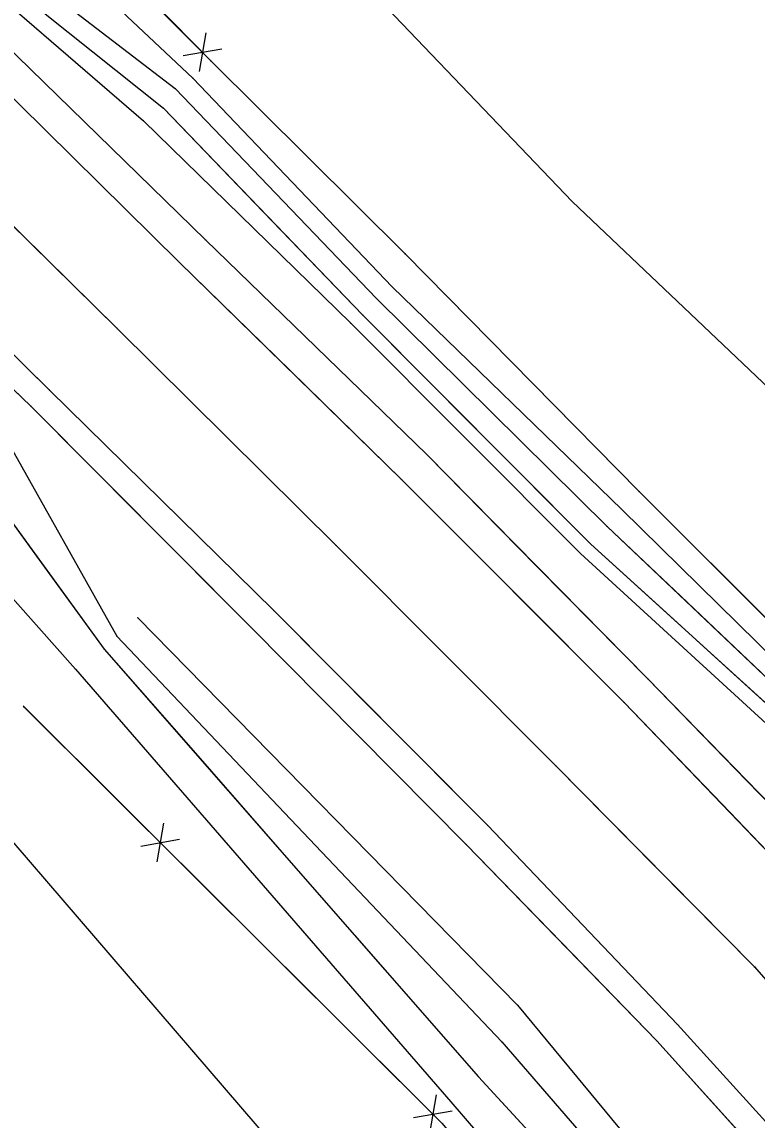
# Model space of a CAD drawing. Extents: x -99999 to 591807, y -99999 to 347168.
# Drawn here: x 588371.1 to 588464.9, y 346035.5 to 346175.5 of the extents above; entities that cross this region are included whole.
import ezdxf

# ---------------------------------------------------------------- set-up
doc = ezdxf.new("R2010")
doc.units = 0
for name, color, linetype in [('S_BREAKLINE', 7, 'Continuous'), ('S_DITCHLINE', 7, 'Continuous'), ('S_EDGE_PAVEMENT', 7, 'Continuous'), ('S_FENCE', 7, 'Continuous'), ('S_GRD_PT_SYM', 7, 'Continuous'), ('S_MSC_PT_SYM', 7, 'Continuous'), ('S_PAVEMENT_CROWN', 7, 'Continuous'), ('S_RDW_PT_SYM', 7, 'Continuous'), ('S_SHOULDER', 7, 'Continuous'), ('S_UTL_PT_SYM', 7, 'Continuous'), ('S_WATER_UTILITIES', 7, 'Continuous')]:
    doc.layers.add(name, color=color, linetype=linetype)

msp = doc.modelspace()

# ---------------------------------------------------------------- linework, layer by layer
at = {"layer": 'S_BREAKLINE'}
for points in [[(587985.01, 346494.14), (588043.41, 346436.28), (588108.56, 346374.61), (588173.85, 346311.36), (588242.38, 346247.25), (588302.7, 346186.99), (588369.16, 346122.22), (588383.21, 346097.17), (588432.31, 346045.45), (588485.71, 345983.72), (588533.05, 345919.6)], [(587978.95, 346487.85), (588038.25, 346431.02), (588103.62, 346368.92), (588168.93, 346306.43), (588238, 346241.18), (588296.13, 346179.85), (588360.54, 346112.54), (588377.94, 346092.95), (588425.83, 346037.79), (588477.63, 345977.56), (588525.63, 345916.46)], [(588270.95, 346334.36), (588298.93, 346309.42), (588316.92, 346271.71), (588387.51, 346208.81), (588441.3, 346152.59), (588498.26, 346098.51), (588551.79, 346050.32), (588556.5, 346044.43)], [(588267.58, 346315.92), (588265.42, 346299.16), (588287.03, 346278.58), (588316.87, 346248.58), (588343.92, 346221.84), (588373.42, 346192.77), (588395.23, 346170.53), (588420.01, 346145.89), (588449.8, 346115.64), (588486.71, 346078.8), (588522.48, 346044.9), (588554.84, 346014.16), (588576.03, 345995.15)], [(588258.5, 346291), (588282.77, 346274.06), (588314.17, 346244.77), (588341.56, 346217.86), (588369.12, 346190.73), (588392.9, 346168.32), (588418.34, 346141.71), (588447.62, 346113.3), (588484.57, 346077), (588520.03, 346043.23), (588550.34, 346012.54), (588575.48, 345989.74), (588578.82, 345983.15)], [(588254.07, 346286.79), (588276.18, 346265.98), (588307.66, 346237.58), (588332.89, 346212.93), (588360.88, 346185.11), (588386.62, 346162.85), (588413.05, 346137.05), (588442.35, 346107.7), (588480.66, 346072.64), (588515.17, 346038.54), (588542.87, 346006.76), (588564.23, 345981.49), (588590.98, 345941.88), (588596.77, 345935.72)], [(588385.89, 346099.49), (588434.33, 346050.09), (588488.19, 345985), (588534.14, 345921.93), (588557.21, 345880.78)], [(588371.31, 346088.23), (588424.67, 346035.08), (588474.66, 345975.57), (588519.64, 345917), (588543.78, 345873.69), (588556.07, 345830.32), (588568.14, 345754.68), (588580.5, 345687.82), (588596.62, 345589.43), (588615.14, 345523.2)]]:
    msp.add_lwpolyline(points, dxfattribs=at)
at = {"layer": 'S_DITCHLINE'}
for points in [[(587981.38, 346490.49), (588040.72, 346433.29), (588105.81, 346371.99), (588170.92, 346308.42), (588239.53, 346243.97), (588298.87, 346183.24), (588365.05, 346118.27), (588381.6, 346095.52), (588429.37, 346040.98), (588482.84, 345982.86), (588529.72, 345920.18), (588553, 345879.12), (588569.51, 345828.65), (588585.87, 345761.88), (588598.5, 345693.11), (588612.58, 345591.71), (588620.74, 345530.5), (588634.95, 345464.48), (588639.41, 345427.12), (588638.6, 345425.11)], [(588256.25, 346288.52), (588279.62, 346269.83), (588309.93, 346240.28), (588334.15, 346216.38), (588364.16, 346188.47), (588374.07, 346176.5), (588389.18, 346164.47), (588414.62, 346138.08), (588443.67, 346108.88), (588482.06, 346074.03), (588517.39, 346040.35), (588546.17, 346009.02), (588569.05, 345985.25), (588580.19, 345969.8), (588596.13, 345945.07), (588601.11, 345940.15)], [(588257.35, 346289.25), (588280.5, 346271.3), (588311.42, 346243.03), (588335.92, 346217.96), (588365.97, 346190.07), (588375.97, 346178.27), (588390.65, 346166.99), (588416.36, 346140.22), (588445.78, 346111.15), (588483.3, 346075.52), (588519.2, 346042.05), (588548.23, 346010.87), (588571.04, 345986.23), (588581.12, 345970.7), (588597.81, 345946.58), (588601.9, 345941.76), (588631.02, 345942.63), (588635.56, 345948.64), (588633.33, 345950.72), (588636.71, 345965.2), (588640.07, 345982.32), (588641.42, 345998.38)], [(588364.16, 346188.47), (588374.07, 346176.5), (588389.18, 346164.47), (588401.9, 346151.28), (588414.62, 346138.08), (588429.14, 346123.48), (588443.67, 346108.88), (588453.27, 346100.17), (588462.86, 346091.46), (588472.46, 346082.74), (588482.06, 346074.03), (588499.73, 346057.19), (588517.39, 346040.35), (588531.78, 346024.68), (588546.17, 346009.02), (588557.61, 345997.13), (588569.05, 345985.25), (588580.19, 345969.8), (588588.16, 345957.43), (588596.13, 345945.07), (588601.11, 345940.15)], [(588375.97, 346178.27), (588390.65, 346166.99), (588403.5, 346153.61), (588416.36, 346140.22), (588431.07, 346125.69), (588445.78, 346111.15), (588455.16, 346102.25), (588464.54, 346093.34), (588473.92, 346084.43), (588483.3, 346075.52), (588501.25, 346058.78), (588519.2, 346042.05), (588533.72, 346026.46), (588548.23, 346010.87), (588559.64, 345998.55), (588571.04, 345986.23), (588581.12, 345970.7), (588589.47, 345958.64), (588597.81, 345946.58), (588601.9, 345941.76)], [(588365.05, 346118.27), (588373.32, 346106.89), (588381.6, 346095.52), (588393.54, 346081.88), (588405.48, 346068.25), (588417.42, 346054.61), (588429.37, 346040.98), (588442.73, 346026.45), (588456.1, 346011.92), (588469.47, 345997.39), (588482.84, 345982.86), (588494.56, 345967.19), (588506.28, 345951.52), (588518, 345935.85), (588529.72, 345920.18)]]:
    msp.add_lwpolyline(points, dxfattribs=at)
at = {"layer": 'S_EDGE_PAVEMENT'}
for points in [[(588006.51, 346515.67), (588037.25, 346486.28), (588068.97, 346456.07), (588098.41, 346427.99), (588126.49, 346401.05), (588156.06, 346372.42), (588184.38, 346345.17), (588213.09, 346317.55), (588241.74, 346289.83), (588275.21, 346257.52), (588304.28, 346229.62), (588334.12, 346200.8), (588363.95, 346171.7), (588391.18, 346144.84), (588419.55, 346117.13), (588447.95, 346088.7), (588472.86, 346062.77), (588495.2, 346037.93), (588515.96, 346012.84), (588538.3, 345983.93), (588553.85, 345961.48), (588569.44, 345935.94), (588581.55, 345913.63)], [(587990.04, 346499.66), (588021.44, 346469.83), (588052.98, 346439.41), (588082.26, 346411.47), (588110.16, 346384.47), (588139.71, 346355.89), (588167.47, 346329.09), (588196.94, 346300.74), (588228.68, 346270.07), (588258.37, 346241.41), (588287.79, 346213.57), (588317.3, 346184.82), (588347.78, 346154.95), (588374.65, 346128.54), (588403.23, 346100.42), (588430.53, 346073), (588454.75, 346047.65), (588476.4, 346023.75), (588497.81, 345997.87), (588518.5, 345970.8), (588533.24, 345949.77), (588549.25, 345924.48)], [(588363.95, 346171.7), (588377.56, 346158.27), (588391.18, 346144.84), (588405.37, 346130.99), (588419.55, 346117.13), (588433.75, 346102.92), (588447.95, 346088.7), (588460.41, 346075.74), (588472.86, 346062.77), (588484.03, 346050.35), (588495.2, 346037.93), (588505.58, 346025.38), (588515.96, 346012.84), (588527.13, 345998.39), (588538.3, 345983.93), (588546.08, 345972.7), (588553.85, 345961.48), (588561.64, 345948.71), (588569.44, 345935.94), (588575.49, 345924.78), (588581.55, 345913.63)], [(588361.21, 346141.75), (588374.65, 346128.54), (588388.94, 346114.48), (588403.23, 346100.42), (588416.88, 346086.71), (588430.53, 346073), (588442.64, 346060.33), (588454.75, 346047.65), (588465.57, 346035.7), (588476.4, 346023.75), (588487.1, 346010.81), (588497.81, 345997.87), (588508.15, 345984.33), (588518.5, 345970.8), (588525.87, 345960.29), (588533.24, 345949.77), (588541.25, 345937.13), (588549.25, 345924.48)]]:
    msp.add_lwpolyline(points, dxfattribs=at)
at = {"layer": 'S_FENCE'}
for p, q in [((588343.91, 346221.84), (588395.23, 346170.53)), ((588394.58, 346174.08), (588393.71, 346169.16)), ((588391.68, 346171.19), (588396.61, 346172.05)), ((588395.23, 346170.53), (588419.99, 346145.91)), ((588419.99, 346145.91), (588449.84, 346115.61)), ((588449.84, 346115.61), (588486.71, 346078.8)), ((588371.38, 346088.15), (588424.67, 346035.08)), ((588389.19, 346073.3), (588388.33, 346068.37)), ((588386.3, 346070.4), (588391.22, 346071.27)), ((588423.96, 346038.67), (588423.11, 346033.74)), ((588421.07, 346035.77), (588426, 346036.65))]:
    msp.add_line(p, q, dxfattribs=at)
for points in [[(588362.17, 346203.58), (588392.62, 346173.14)], [(588395.23, 346170.53), (588419.99, 346145.91)], [(588419.99, 346145.91), (588449.84, 346115.61)], [(588449.84, 346115.61), (588486.71, 346078.8)], [(588371.38, 346088.15), (588387.18, 346072.41)], [(588390.34, 346069.26), (588421.95, 346037.78)]]:
    msp.add_lwpolyline(points, dxfattribs=at)
at = {"layer": 'S_GRD_PT_SYM'}
for points in [[(588395.23, 346170.53), (588395.27, 346170.56), (588395.23, 346170.53), (588395.2, 346170.56), (588395.23, 346170.53), (588395.2, 346170.49), (588395.23, 346170.53), (588395.27, 346170.49)], [(588392.9, 346168.32), (588392.93, 346168.35), (588392.9, 346168.32), (588392.86, 346168.35), (588392.9, 346168.32), (588392.86, 346168.28), (588392.9, 346168.32), (588392.93, 346168.28)], [(588390.65, 346166.99), (588390.68, 346167.03), (588390.65, 346166.99), (588390.61, 346167.03), (588390.65, 346166.99), (588390.61, 346166.96), (588390.65, 346166.99), (588390.68, 346166.96)], [(588389.18, 346164.47), (588389.21, 346164.5), (588389.18, 346164.47), (588389.14, 346164.5), (588389.18, 346164.47), (588389.14, 346164.43), (588389.18, 346164.47), (588389.21, 346164.43)], [(588386.62, 346162.85), (588386.66, 346162.89), (588386.62, 346162.85), (588386.59, 346162.89), (588386.62, 346162.85), (588386.59, 346162.82), (588386.62, 346162.85), (588386.66, 346162.82)], [(588441.3, 346152.59), (588441.33, 346152.63), (588441.3, 346152.59), (588441.26, 346152.62), (588441.3, 346152.59), (588441.26, 346152.55), (588441.3, 346152.59), (588441.33, 346152.55)], [(588420.01, 346145.89), (588420.05, 346145.93), (588420.01, 346145.89), (588419.98, 346145.93), (588420.01, 346145.89), (588419.98, 346145.86), (588420.01, 346145.89), (588420.05, 346145.86)], [(588418.34, 346141.71), (588418.37, 346141.74), (588418.34, 346141.71), (588418.3, 346141.74), (588418.34, 346141.71), (588418.3, 346141.67), (588418.34, 346141.71), (588418.38, 346141.67)], [(588416.36, 346140.22), (588416.39, 346140.26), (588416.36, 346140.22), (588416.32, 346140.26), (588416.36, 346140.22), (588416.32, 346140.19), (588416.36, 346140.22), (588416.39, 346140.19)], [(588413.05, 346137.05), (588413.09, 346137.08), (588413.05, 346137.05), (588413.02, 346137.08), (588413.05, 346137.05), (588413.02, 346137.01), (588413.05, 346137.05), (588413.09, 346137.01)], [(588414.62, 346138.08), (588414.65, 346138.12), (588414.62, 346138.08), (588414.58, 346138.12), (588414.62, 346138.08), (588414.58, 346138.05), (588414.62, 346138.08), (588414.65, 346138.05)], [(588449.8, 346115.64), (588449.84, 346115.68), (588449.8, 346115.64), (588449.77, 346115.68), (588449.8, 346115.64), (588449.77, 346115.6), (588449.8, 346115.64), (588449.84, 346115.6)], [(588447.62, 346113.3), (588447.66, 346113.34), (588447.62, 346113.3), (588447.59, 346113.34), (588447.62, 346113.3), (588447.59, 346113.27), (588447.62, 346113.3), (588447.66, 346113.27)], [(588445.78, 346111.15), (588445.81, 346111.19), (588445.78, 346111.15), (588445.74, 346111.19), (588445.78, 346111.15), (588445.74, 346111.12), (588445.78, 346111.15), (588445.81, 346111.12)], [(588442.35, 346107.7), (588442.39, 346107.74), (588442.35, 346107.7), (588442.32, 346107.74), (588442.35, 346107.7), (588442.32, 346107.66), (588442.35, 346107.7), (588442.39, 346107.67)], [(588443.67, 346108.88), (588443.7, 346108.92), (588443.67, 346108.88), (588443.63, 346108.92), (588443.67, 346108.88), (588443.63, 346108.85), (588443.67, 346108.88), (588443.7, 346108.85)], [(588385.89, 346099.49), (588385.92, 346099.53), (588385.89, 346099.49), (588385.85, 346099.53), (588385.89, 346099.49), (588385.85, 346099.46), (588385.89, 346099.49), (588385.92, 346099.45)], [(588383.21, 346097.17), (588383.24, 346097.2), (588383.21, 346097.17), (588383.17, 346097.2), (588383.21, 346097.17), (588383.17, 346097.13), (588383.21, 346097.17), (588383.24, 346097.13)], [(588381.6, 346095.52), (588381.64, 346095.55), (588381.6, 346095.52), (588381.57, 346095.55), (588381.6, 346095.52), (588381.56, 346095.48), (588381.6, 346095.52), (588381.63, 346095.48)], [(588377.94, 346092.95), (588377.98, 346092.98), (588377.94, 346092.95), (588377.9, 346092.99), (588377.94, 346092.95), (588377.9, 346092.92), (588377.94, 346092.95), (588377.97, 346092.91)], [(588371.31, 346088.23), (588371.35, 346088.26), (588371.31, 346088.23), (588371.28, 346088.26), (588371.31, 346088.23), (588371.28, 346088.19), (588371.31, 346088.23), (588371.35, 346088.19)], [(588464.58, 346054.97), (588464.58, 346055.02), (588464.58, 346054.97), (588464.53, 346054.97), (588464.58, 346054.97), (588464.58, 346054.92), (588464.58, 346054.97), (588464.63, 346054.97)], [(588434.33, 346050.09), (588434.36, 346050.12), (588434.33, 346050.09), (588434.29, 346050.13), (588434.33, 346050.09), (588434.29, 346050.05), (588434.33, 346050.09), (588434.36, 346050.05)], [(588432.31, 346045.45), (588432.35, 346045.49), (588432.31, 346045.45), (588432.28, 346045.49), (588432.31, 346045.45), (588432.27, 346045.42), (588432.31, 346045.45), (588432.34, 346045.41)], [(588429.37, 346040.98), (588429.4, 346041.01), (588429.37, 346040.98), (588429.33, 346041.01), (588429.37, 346040.98), (588429.33, 346040.94), (588429.37, 346040.98), (588429.4, 346040.94)], [(588425.83, 346037.79), (588425.87, 346037.82), (588425.83, 346037.79), (588425.8, 346037.83), (588425.83, 346037.79), (588425.8, 346037.76), (588425.83, 346037.79), (588425.87, 346037.75)]]:
    msp.add_lwpolyline(points, close=True, dxfattribs=at)
at = {"layer": 'S_MSC_PT_SYM'}
for points in [[(588395.23, 346170.53), (588395.23, 346170.58), (588395.23, 346170.53), (588395.18, 346170.53), (588395.23, 346170.53), (588395.23, 346170.48), (588395.23, 346170.53), (588395.28, 346170.53)], [(588419.99, 346145.91), (588419.99, 346145.96), (588419.99, 346145.91), (588419.94, 346145.91), (588419.99, 346145.91), (588419.99, 346145.86), (588419.99, 346145.91), (588420.04, 346145.91)], [(588449.84, 346115.61), (588449.84, 346115.66), (588449.84, 346115.61), (588449.79, 346115.61), (588449.84, 346115.61), (588449.84, 346115.56), (588449.84, 346115.61), (588449.89, 346115.61)], [(588371.38, 346088.15), (588371.38, 346088.2), (588371.38, 346088.15), (588371.33, 346088.15), (588371.38, 346088.15), (588371.38, 346088.1), (588371.38, 346088.15), (588371.43, 346088.15)]]:
    msp.add_lwpolyline(points, dxfattribs=at)
at = {"layer": 'S_PAVEMENT_CROWN'}
for points in [[(587997.94, 346508.04), (588029.71, 346477.77), (588061.36, 346447.92), (588091.09, 346419.11), (588118.07, 346392.84), (588147.79, 346363.81), (588175.77, 346337.12), (588205.85, 346308.09), (588236.22, 346278.66), (588266.55, 346249.5), (588296.48, 346221.11), (588325.95, 346192.27), (588355.72, 346163.52), (588383.28, 346136.41), (588411.18, 346108.72), (588439.24, 346080.6), (588464.53, 346055.01), (588485.92, 346030.52), (588506.56, 346005.75), (588528.34, 345977.31), (588543.88, 345955.52), (588560.06, 345929.96), (588571.31, 345908.67)], [(588369.5, 346149.97), (588383.28, 346136.41), (588397.23, 346122.57), (588411.18, 346108.72), (588425.21, 346094.66), (588439.24, 346080.6), (588451.89, 346067.8), (588464.53, 346055.01), (588475.23, 346042.76), (588485.92, 346030.52), (588496.24, 346018.14), (588506.56, 346005.75), (588517.45, 345991.53), (588528.34, 345977.31), (588536.11, 345966.42), (588543.88, 345955.52), (588551.97, 345942.74), (588560.06, 345929.96), (588571.31, 345908.67)]]:
    msp.add_lwpolyline(points, dxfattribs=at)
at = {"layer": 'S_RDW_PT_SYM'}
for points in [[(588394.55, 346147.7), (588394.59, 346147.74), (588394.55, 346147.7), (588394.52, 346147.74), (588394.55, 346147.7), (588394.52, 346147.67), (588394.55, 346147.7), (588394.59, 346147.67)], [(588391.18, 346144.84), (588391.21, 346144.88), (588391.18, 346144.84), (588391.14, 346144.88), (588391.18, 346144.84), (588391.14, 346144.81), (588391.18, 346144.84), (588391.22, 346144.81)], [(588383.28, 346136.41), (588383.31, 346136.45), (588383.28, 346136.41), (588383.24, 346136.45), (588383.28, 346136.41), (588383.24, 346136.38), (588383.28, 346136.41), (588383.31, 346136.38)], [(588374.65, 346128.54), (588374.69, 346128.58), (588374.65, 346128.54), (588374.62, 346128.58), (588374.65, 346128.54), (588374.62, 346128.51), (588374.65, 346128.54), (588374.69, 346128.51)], [(588372.24, 346126.49), (588372.28, 346126.53), (588372.24, 346126.49), (588372.21, 346126.53), (588372.24, 346126.49), (588372.21, 346126.46), (588372.24, 346126.49), (588372.28, 346126.46)], [(588422.75, 346120.31), (588422.79, 346120.35), (588422.75, 346120.31), (588422.72, 346120.35), (588422.75, 346120.31), (588422.72, 346120.28), (588422.75, 346120.31), (588422.79, 346120.28)], [(588419.55, 346117.13), (588419.59, 346117.16), (588419.55, 346117.13), (588419.52, 346117.16), (588419.55, 346117.13), (588419.52, 346117.09), (588419.55, 346117.13), (588419.59, 346117.09)], [(588411.18, 346108.72), (588411.22, 346108.76), (588411.18, 346108.72), (588411.15, 346108.76), (588411.18, 346108.72), (588411.15, 346108.69), (588411.18, 346108.72), (588411.22, 346108.69)], [(588403.23, 346100.42), (588403.26, 346100.45), (588403.23, 346100.42), (588403.19, 346100.45), (588403.23, 346100.42), (588403.19, 346100.38), (588403.23, 346100.42), (588403.26, 346100.38)], [(588400.28, 346098.36), (588400.31, 346098.4), (588400.28, 346098.36), (588400.24, 346098.4), (588400.28, 346098.36), (588400.24, 346098.32), (588400.28, 346098.36), (588400.31, 346098.32)], [(588450.95, 346091.7), (588450.99, 346091.73), (588450.95, 346091.7), (588450.92, 346091.73), (588450.95, 346091.7), (588450.92, 346091.66), (588450.95, 346091.7), (588450.99, 346091.66)], [(588447.95, 346088.7), (588447.98, 346088.74), (588447.95, 346088.7), (588447.91, 346088.74), (588447.95, 346088.7), (588447.91, 346088.67), (588447.95, 346088.7), (588447.98, 346088.67)], [(588439.24, 346080.6), (588439.28, 346080.64), (588439.24, 346080.6), (588439.21, 346080.64), (588439.24, 346080.6), (588439.21, 346080.57), (588439.24, 346080.6), (588439.28, 346080.57)], [(588430.53, 346073), (588430.56, 346073.03), (588430.53, 346073), (588430.49, 346073.04), (588430.53, 346073), (588430.49, 346072.96), (588430.53, 346073), (588430.56, 346072.96)], [(588427.77, 346070.6), (588427.8, 346070.63), (588427.77, 346070.6), (588427.73, 346070.63), (588427.77, 346070.6), (588427.73, 346070.56), (588427.77, 346070.6), (588427.8, 346070.56)], [(588464.53, 346055.01), (588464.57, 346055.04), (588464.53, 346055.01), (588464.5, 346055.04), (588464.53, 346055.01), (588464.49, 346054.97), (588464.53, 346055.01), (588464.56, 346054.97)], [(588454.75, 346047.65), (588454.79, 346047.69), (588454.75, 346047.65), (588454.72, 346047.69), (588454.75, 346047.65), (588454.71, 346047.62), (588454.75, 346047.65), (588454.78, 346047.62)], [(588452.08, 346045.58), (588452.12, 346045.61), (588452.08, 346045.58), (588452.05, 346045.61), (588452.08, 346045.58), (588452.04, 346045.54), (588452.08, 346045.58), (588452.11, 346045.54)]]:
    msp.add_lwpolyline(points, close=True, dxfattribs=at)
at = {"layer": 'S_SHOULDER'}
for points in [[(587987.1, 346496.67), (588018.38, 346466.6), (588049.78, 346436.07), (588078.44, 346407.93), (588107.07, 346380.79), (588136.2, 346353.17), (588164.68, 346326.2), (588193.77, 346298.03), (588226.04, 346266.74), (588255.76, 346238.66), (588285.11, 346210.85), (588314.36, 346182.4), (588345, 346152.62), (588372.24, 346126.49), (588400.28, 346098.36), (588427.77, 346070.6), (588452.08, 346045.58), (588473.81, 346021.51), (588494.82, 345995.69), (588515.11, 345968.81), (588530.37, 345947.67), (588545.69, 345922.75)], [(588252.48, 346285.37), (588278.16, 346259.92), (588307.53, 346232.6), (588337.48, 346203.89), (588367.05, 346174.49), (588394.55, 346147.7), (588422.75, 346120.31), (588450.95, 346091.7), (588476.15, 346065.84), (588498.12, 346041.11), (588519.59, 346015.34), (588541.8, 345986.58), (588557.38, 345963.85), (588573.14, 345938.09), (588585.12, 345914.74)], [(588367.05, 346174.49), (588380.8, 346161.1), (588394.55, 346147.7), (588408.65, 346134.01), (588422.75, 346120.31), (588436.85, 346106.01), (588450.95, 346091.7), (588463.55, 346078.77), (588476.15, 346065.84), (588487.14, 346053.47), (588498.12, 346041.11), (588508.86, 346028.22), (588519.59, 346015.34), (588530.7, 346000.96), (588541.8, 345986.58), (588549.59, 345975.21), (588557.38, 345963.85), (588565.26, 345950.97), (588573.14, 345938.09), (588579.13, 345926.41), (588585.12, 345914.74)], [(588358.62, 346139.56), (588372.24, 346126.49), (588386.26, 346112.43), (588400.28, 346098.36), (588414.02, 346084.48), (588427.77, 346070.6), (588439.92, 346058.09), (588452.08, 346045.58), (588462.95, 346033.54), (588473.81, 346021.51), (588484.32, 346008.6), (588494.82, 345995.69), (588504.96, 345982.25), (588515.11, 345968.81), (588522.74, 345958.24), (588530.37, 345947.67), (588538.03, 345935.21), (588545.69, 345922.75)]]:
    msp.add_lwpolyline(points, dxfattribs=at)
at = {"layer": 'S_UTL_PT_SYM'}
msp.add_lwpolyline([(588464.58, 346054.97), (588464.58, 346055.02), (588464.58, 346054.97), (588464.53, 346054.97), (588464.58, 346054.97), (588464.58, 346054.92), (588464.58, 346054.97), (588464.63, 346054.97)], dxfattribs=at)
at = {"layer": 'S_WATER_UTILITIES'}
msp.add_line((588308.27, 346142.55), (588452.1, 345975.49), dxfattribs=at)

doc.saveas('drawing.dxf')
